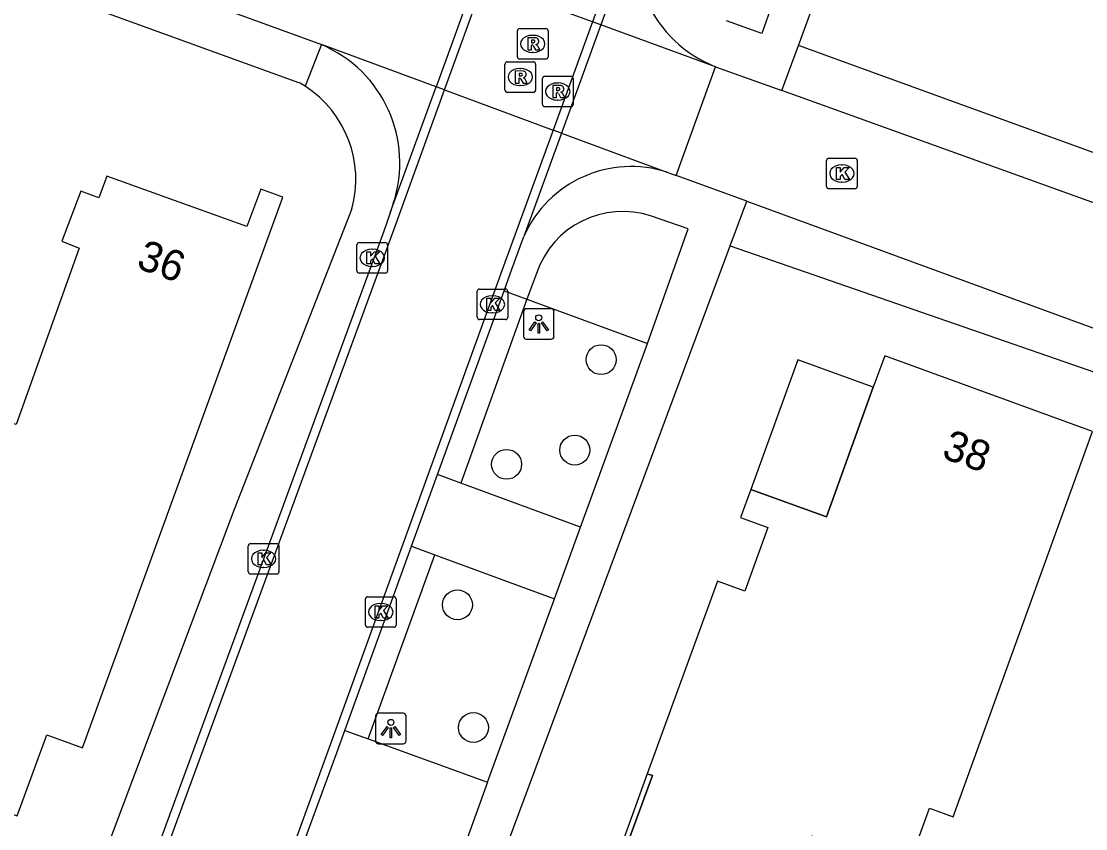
# Model space of a CAD drawing. Extents: x 155275 to 156263, y 382654 to 383635.
# Drawn here: x 155952.07 to 155986.87, y 382848.7 to 382875.11 of the extents above; entities that cross this region are included whole.
import ezdxf

# ---------------------------------------------------------------- set-up
doc = ezdxf.new("R2010")
doc.units = 0
for name, color, linetype in [('IMGEO_Boom', 7, 'Continuous'), ('IMGEO_Groenvoorziening', 7, 'Continuous'), ('IMGEO_Kolk', 7, 'Continuous'), ('IMGEO_Lichtpunt', 7, 'Continuous'), ('IMGEO_Pand', 7, 'Continuous'), ('IMGEO_Pand_nummerreeks', 7, 'Continuous'), ('IMGEO_Pand_overbouw', 7, 'Continuous'), ('IMGEO_Parkeervlak_open', 7, 'Continuous'), ('IMGEO_Rijbaan_lokaal_gesloten', 7, 'Continuous'), ('IMGEO_Rijbaan_lokaal_open', 7, 'Continuous'), ('IMGEO_Rioolput', 7, 'Continuous'), ('IMGEO_Voetpad_open', 7, 'Continuous')]:
    doc.layers.add(name, color=color, linetype=linetype)

msp = doc.modelspace()

# ---------------------------------------------------------------- linework, layer by layer
at = {"layer": 'IMGEO_Boom'}
for centre in [(155971.026, 382864.041), (155970.164, 382861.084), (155967.935, 382860.618), (155966.328, 382856.022), (155966.851, 382852.008)]:
    msp.add_circle(centre, 0.489, dxfattribs=at)
at = {"layer": 'IMGEO_Groenvoorziening'}
msp.add_lwpolyline([(155968.602, 382866.016), (155972.544, 382864.566)], dxfattribs=at)
at = {"layer": 'IMGEO_Kolk'}
for p, q in [((155978.398, 382869.704), (155978.398, 382870.556)), ((155978.473, 382870.63), (155979.325, 382870.63)), ((155978.886, 382870.41), (155978.911, 382870.41)), ((155979.399, 382870.556), (155979.399, 382869.704)), ((155978.909, 382869.85), (155978.884, 382869.85)), ((155979.325, 382869.63), (155978.473, 382869.63)), ((155963.043, 382866.947), (155963.043, 382867.799)), ((155963.118, 382867.873), (155963.97, 382867.873)), ((155963.531, 382867.653), (155963.556, 382867.653)), ((155964.044, 382867.799), (155964.044, 382866.947)), ((155963.97, 382866.873), (155963.118, 382866.873)), ((155963.554, 382867.093), (155963.529, 382867.093)), ((155966.972, 382865.426), (155966.972, 382866.278)), ((155967.047, 382866.352), (155967.899, 382866.352)), ((155967.973, 382866.278), (155967.973, 382865.426)), ((155967.46, 382866.132), (155967.485, 382866.132)), ((155967.483, 382865.572), (155967.458, 382865.572)), ((155967.899, 382865.352), (155967.047, 382865.352)), ((155959.492, 382857.099), (155959.492, 382857.951)), ((155959.567, 382858.025), (155960.419, 382858.025)), ((155959.98, 382857.805), (155960.005, 382857.805)), ((155960.493, 382857.951), (155960.493, 382857.099)), ((155960.003, 382857.245), (155959.978, 382857.245)), ((155960.419, 382857.025), (155959.567, 382857.025)), ((155963.32, 382855.361), (155963.32, 382856.213)), ((155963.395, 382856.287), (155964.247, 382856.287)), ((155963.808, 382856.067), (155963.833, 382856.067)), ((155964.321, 382856.213), (155964.321, 382855.361)), ((155963.831, 382855.507), (155963.806, 382855.507)), ((155964.247, 382855.287), (155963.395, 382855.287))]:
    msp.add_line(p, q, dxfattribs=at)
for points in [[(155978.398, 382869.704), (155978.398, 382870.556)], [(155978.473, 382870.63), (155979.325, 382870.63)], [(155978.719, 382870.33), (155978.842, 382870.33), (155978.842, 382870.179), (155978.972, 382870.33), (155979.136, 382870.33), (155978.99, 382870.179), (155979.143, 382869.93), (155978.991, 382869.93), (155978.906, 382870.094), (155978.842, 382870.027), (155978.842, 382869.93), (155978.719, 382869.93), (155978.719, 382870.33)], [(155979.399, 382870.556), (155979.399, 382869.704)], [(155979.325, 382869.63), (155978.473, 382869.63)], [(155963.043, 382866.947), (155963.043, 382867.799)], [(155963.118, 382867.873), (155963.97, 382867.873)], [(155963.364, 382867.573), (155963.487, 382867.573), (155963.487, 382867.422), (155963.617, 382867.573), (155963.781, 382867.573), (155963.635, 382867.422), (155963.788, 382867.173), (155963.636, 382867.173), (155963.551, 382867.337), (155963.487, 382867.27), (155963.487, 382867.173), (155963.364, 382867.173), (155963.364, 382867.573)], [(155964.044, 382867.799), (155964.044, 382866.947)], [(155963.97, 382866.873), (155963.118, 382866.873)], [(155966.972, 382865.426), (155966.972, 382866.278)], [(155967.047, 382866.352), (155967.899, 382866.352)], [(155967.973, 382866.278), (155967.973, 382865.426)], [(155967.293, 382866.052), (155967.416, 382866.052), (155967.416, 382865.901), (155967.546, 382866.052), (155967.71, 382866.052), (155967.564, 382865.901), (155967.717, 382865.652), (155967.565, 382865.652), (155967.48, 382865.816), (155967.416, 382865.749), (155967.416, 382865.652), (155967.293, 382865.652), (155967.293, 382866.052)], [(155967.899, 382865.352), (155967.047, 382865.352)], [(155959.492, 382857.099), (155959.492, 382857.951)], [(155959.567, 382858.025), (155960.419, 382858.025)], [(155960.493, 382857.951), (155960.493, 382857.099)], [(155959.813, 382857.725), (155959.936, 382857.725), (155959.936, 382857.574), (155960.066, 382857.725), (155960.23, 382857.725), (155960.084, 382857.574), (155960.237, 382857.325), (155960.085, 382857.325), (155960, 382857.489), (155959.936, 382857.422), (155959.936, 382857.325), (155959.813, 382857.325), (155959.813, 382857.725)], [(155960.419, 382857.025), (155959.567, 382857.025)], [(155963.32, 382855.361), (155963.32, 382856.213)], [(155963.395, 382856.287), (155964.247, 382856.287)], [(155964.321, 382856.213), (155964.321, 382855.361)], [(155963.641, 382855.987), (155963.764, 382855.987), (155963.764, 382855.836), (155963.894, 382855.987), (155964.058, 382855.987), (155963.912, 382855.836), (155964.065, 382855.587), (155963.913, 382855.587), (155963.828, 382855.751), (155963.764, 382855.684), (155963.764, 382855.587), (155963.641, 382855.587), (155963.641, 382855.987)], [(155964.247, 382855.287), (155963.395, 382855.287)]]:
    msp.add_lwpolyline(points, dxfattribs=at)
for centre, start, end in [((155978.475, 382870.554), 91.552, 178.448), ((155978.475, 382870.554), 91.552, 178.448), ((155979.323, 382870.554), 1.552, 88.448), ((155979.323, 382870.554), 1.552, 88.448), ((155978.475, 382869.706), 181.552, 268.448), ((155978.475, 382869.706), 181.552, 268.448), ((155979.323, 382869.706), 271.552, 358.448), ((155979.323, 382869.706), 271.552, 358.448), ((155963.12, 382867.797), 91.552, 178.448), ((155963.12, 382867.797), 91.552, 178.448), ((155963.968, 382867.797), 1.552, 88.448), ((155963.968, 382867.797), 1.552, 88.448), ((155963.12, 382866.949), 181.552, 268.448), ((155963.12, 382866.949), 181.552, 268.448), ((155963.968, 382866.949), 271.552, 358.448), ((155963.968, 382866.949), 271.552, 358.448), ((155967.049, 382866.276), 91.552, 178.448), ((155967.049, 382866.276), 91.552, 178.448), ((155967.897, 382866.276), 1.552, 88.448), ((155967.897, 382866.276), 1.552, 88.448), ((155967.049, 382865.428), 181.552, 268.448), ((155967.049, 382865.428), 181.552, 268.448), ((155967.897, 382865.428), 271.552, 358.448), ((155967.897, 382865.428), 271.552, 358.448), ((155959.569, 382857.949), 91.552, 178.448), ((155959.569, 382857.949), 91.552, 178.448), ((155960.417, 382857.949), 1.552, 88.448), ((155960.417, 382857.949), 1.552, 88.448), ((155959.569, 382857.101), 181.552, 268.448), ((155959.569, 382857.101), 181.552, 268.448), ((155960.417, 382857.101), 271.552, 358.448), ((155960.417, 382857.101), 271.552, 358.448), ((155963.397, 382856.211), 91.552, 178.448), ((155963.397, 382856.211), 91.552, 178.448), ((155964.245, 382856.211), 1.552, 88.448), ((155964.245, 382856.211), 1.552, 88.448), ((155963.397, 382855.363), 181.552, 268.448), ((155963.397, 382855.363), 181.552, 268.448), ((155964.245, 382855.363), 271.552, 358.448), ((155964.245, 382855.363), 271.552, 358.448)]:
    msp.add_arc(centre, 0.0765, start, end, dxfattribs=at)
for centre, major_axis, ratio, start_param, end_param in [((155978.885, 382870.13), (-0.387, 0.002), 0.722429, 4.712389, 7.853982), ((155978.91, 382870.13), (-0.39, 0.002), 0.717154, 1.570796, 4.712389), ((155963.53, 382867.373), (-0.387, 0.002), 0.722429, 4.712389, 7.853982), ((155963.555, 382867.373), (-0.39, 0.002), 0.717154, 1.570796, 4.712389), ((155967.459, 382865.852), (-0.387, 0.002), 0.722429, 4.712389, 7.853982), ((155967.484, 382865.852), (-0.39, 0.002), 0.717154, 1.570796, 4.712389), ((155959.979, 382857.525), (-0.387, 0.002), 0.722429, 4.712389, 7.853982), ((155960.004, 382857.525), (-0.39, 0.002), 0.717154, 1.570796, 4.712389), ((155963.807, 382855.787), (-0.387, 0.002), 0.722429, 4.712389, 7.853982), ((155963.832, 382855.787), (-0.39, 0.002), 0.717154, 1.570796, 4.712389)]:
    msp.add_ellipse(centre, major_axis=major_axis, ratio=ratio, start_param=start_param, end_param=end_param, dxfattribs=at)
at = {"layer": 'IMGEO_Lichtpunt'}
for p, q in [((155968.489, 382865.612), (155968.489, 382864.805)), ((155968.489, 382865.612), (155968.489, 382864.805)), ((155969.391, 382865.707), (155968.583, 382865.707)), ((155969.391, 382865.707), (155968.583, 382865.707)), ((155969.485, 382864.805), (155969.485, 382865.612)), ((155969.485, 382864.805), (155969.485, 382865.612)), ((155968.583, 382864.711), (155969.391, 382864.711)), ((155968.583, 382864.711), (155969.391, 382864.711)), ((155963.653, 382852.379), (155963.653, 382851.572)), ((155963.653, 382852.379), (155963.653, 382851.572)), ((155964.555, 382852.474), (155963.747, 382852.474)), ((155964.555, 382852.474), (155963.747, 382852.474)), ((155964.649, 382851.572), (155964.649, 382852.379)), ((155964.649, 382851.572), (155964.649, 382852.379)), ((155963.747, 382851.478), (155964.555, 382851.478)), ((155963.747, 382851.478), (155964.555, 382851.478))]:
    msp.add_line(p, q, dxfattribs=at)
for points in [[(155968.863, 382865.276), (155968.902, 382865.248), (155968.714, 382864.986), (155968.676, 382865.013), (155968.863, 382865.276)], [(155968.965, 382865.228), (155969.012, 382865.228), (155969.012, 382864.906), (155968.965, 382864.906), (155968.965, 382865.228)], [(155969.075, 382865.248), (155969.113, 382865.275), (155969.3, 382865.013), (155969.261, 382864.985), (155969.075, 382865.248)], [(155964.027, 382852.043), (155964.066, 382852.015), (155963.878, 382851.753), (155963.84, 382851.78), (155964.027, 382852.043)], [(155964.129, 382851.995), (155964.176, 382851.995), (155964.176, 382851.673), (155964.129, 382851.673), (155964.129, 382851.995)], [(155964.239, 382852.015), (155964.277, 382852.042), (155964.464, 382851.78), (155964.425, 382851.752), (155964.239, 382852.015)]]:
    msp.add_lwpolyline(points, dxfattribs=at)
for centre in [(155968.988, 382865.41), (155964.152, 382852.177)]:
    msp.add_circle(centre, 0.0994, dxfattribs=at)
for centre, start, end in [((155968.583, 382865.612), 90, 180), ((155968.583, 382865.612), 90, 180), ((155969.391, 382865.612), 0, 90), ((155969.391, 382865.612), 0, 90), ((155968.583, 382864.805), 180, 270), ((155968.583, 382864.805), 180, 270), ((155969.391, 382864.805), 270, 0), ((155969.391, 382864.805), 270, 360), ((155963.747, 382852.379), 90, 180), ((155963.747, 382852.379), 90, 180), ((155964.555, 382852.379), 0, 90), ((155964.555, 382852.379), 0, 90), ((155963.747, 382851.572), 180, 270), ((155963.747, 382851.572), 180, 270), ((155964.555, 382851.572), 270, 0), ((155964.555, 382851.572), 270, 360)]:
    msp.add_arc(centre, 0.0946, start, end, dxfattribs=at)
at = {"layer": 'IMGEO_Pand'}
for points in [[(155960.615, 382869.359), (155959.896, 382869.617), (155959.447, 382868.397), (155954.863, 382870.042), (155954.61, 382869.334), (155954.019, 382869.55), (155953.391, 382867.922), (155953.964, 382867.686), (155951.902, 382861.924), (155951.304, 382862.133), (155949.248, 382862.887), (155948.995, 382862.202), (155945.669, 382863.398), (155944.755, 382860.959), (155944.638, 382861.01), (155941.666, 382852.832), (155941.995, 382852.714), (155942.44, 382853.904), (155946.456, 382852.459), (155946.026, 382851.264), (155951.937, 382849.119), (155952.902, 382851.767), (155954.069, 382851.347), (155960.615, 382869.359)], [(155987.091, 382861.696), (155980.304, 382864.165), (155979.92, 382863.141), (155978.396, 382858.899), (155975.919, 382859.792), (155975.584, 382858.88), (155976.476, 382858.552), (155975.721, 382856.471), (155974.831, 382856.791), (155972.532, 382850.498), (155972.701, 382850.436), (155971.664, 382847.599), (155976.905, 382845.683), (155977.918, 382848.454), (155978.087, 382848.392), (155981.017, 382847.321), (155981.766, 382849.369), (155982.537, 382849.087), (155987.091, 382861.696)]]:
    msp.add_lwpolyline(points, dxfattribs=at)
at = {"layer": 'IMGEO_Pand_overbouw'}
for points in [[(155975.919, 382859.792), (155978.396, 382858.899), (155979.92, 382863.141), (155977.461, 382864.037)], [(155978.087, 382848.392), (155977.918, 382848.454), (155976.905, 382845.683), (155971.664, 382847.599), (155972.701, 382850.436), (155972.532, 382850.498), (155971.001, 382846.267), (155976.573, 382844.25)]]:
    msp.add_lwpolyline(points, close=True, dxfattribs=at)
at = {"layer": 'IMGEO_Parkeervlak_open'}
for points in [[(155970.354, 382858.566), (155966.44, 382860.003)], [(155965.589, 382857.657), (155969.5, 382856.22)], [(155963.409, 382851.638), (155967.312, 382850.22)]]:
    msp.add_lwpolyline(points, dxfattribs=at)
at = {"layer": 'IMGEO_Rijbaan_lokaal_gesloten'}
for points in [[(155994.401, 382940.096), (155992.82, 382935.75), (155984.021, 382911.618), (155973.447, 382882.532), (155970.743, 382875.09)], [(155972.405, 382878.81), (155971.015, 382874.99)], [(155966.906, 382876.487), (155965.631, 382872.963)], [(155965.905, 382872.862), (155967.181, 382876.387)], [(155970.743, 382875.09), (155969.457, 382871.551)], [(155971.015, 382874.99), (155969.727, 382871.451)], [(155971.015, 382874.99), (155970.743, 382875.09)], [(155969.457, 382871.551), (155967.837, 382867.094), (155962.122, 382851.322), (155958.59, 382841.612), (155954.959, 382842.941), (155959.506, 382855.342), (155964.283, 382868.38), (155965.905, 382872.862)], [(155964.126, 382868.839), (155965.631, 382872.963)], [(155965.905, 382872.862), (155965.631, 382872.963)], [(155969.727, 382871.451), (155968.496, 382868.068)], [(155969.727, 382871.451), (155969.457, 382871.551)], [(155964.126, 382868.839), (155963.908, 382868.207), (155955.606, 382845.573), (155954.586, 382842.763), (155958.768, 382841.242), (155960.06, 382844.842), (155960.952, 382847.272)], [(155967.851, 382866.292), (155968.107, 382866.999), (155968.496, 382868.068)], [(155965.678, 382860.283), (155967.851, 382866.292)], [(155964.829, 382857.936), (155965.678, 382860.283)], [(155962.651, 382851.913), (155964.829, 382857.936)], [(155960.952, 382847.272), (155962.4, 382851.219), (155962.651, 382851.913)]]:
    msp.add_lwpolyline(points, dxfattribs=at)
at = {"layer": 'IMGEO_Rijbaan_lokaal_open'}
for points in [[(155879.327, 382904.418), (155961.883, 382874.346)], [(155970.743, 382875.09), (155967.181, 382876.387)], [(155974.767, 382873.624), (155971.015, 382874.99)], [(155965.631, 382872.963), (155961.883, 382874.346)], [(155973.477, 382870.067), (155974.767, 382873.624)], [(155974.767, 382873.624), (155976.929, 382872.845)], [(155965.905, 382872.862), (155969.457, 382871.551)], [(155975.784, 382869.222), (156014.059, 382855.205), (156015.411, 382858.977), (155976.929, 382872.845)], [(155969.727, 382871.451), (155973.204, 382870.168)], [(155973.204, 382870.168), (155973.477, 382870.067)], [(155975.784, 382869.222), (155973.477, 382870.067)], [(155964.231, 382869.144), (155964.126, 382868.839)]]:
    msp.add_lwpolyline(points, dxfattribs=at)
for centre, radius, start, end in [((155976.248, 382877.429), 4.083, 160.2394, 248.7351), ((155960.231, 382870.47), 4.214, 341.6633, 66.9222), ((155972.011, 382866.514), 3.844, 71.9243, 156.1542)]:
    msp.add_arc(centre, radius, start, end, dxfattribs=at)
at = {"layer": 'IMGEO_Rioolput'}
for p, q in [((155968.364, 382874.87), (155969.216, 382874.87)), ((155968.289, 382873.944), (155968.289, 382874.796)), ((155968.777, 382874.65), (155968.802, 382874.65)), ((155969.29, 382874.796), (155969.29, 382873.944)), ((155969.216, 382873.87), (155968.364, 382873.87)), ((155968.8, 382874.09), (155968.775, 382874.09)), ((155967.883, 382872.859), (155967.883, 382873.711)), ((155967.958, 382873.785), (155968.81, 382873.785)), ((155968.371, 382873.565), (155968.396, 382873.565)), ((155968.884, 382873.711), (155968.884, 382872.859)), ((155969.108, 382872.385), (155969.108, 382873.237)), ((155969.183, 382873.311), (155970.035, 382873.311)), ((155970.109, 382873.237), (155970.109, 382872.385)), ((155968.81, 382872.785), (155967.958, 382872.785)), ((155968.394, 382873.005), (155968.369, 382873.005)), ((155969.596, 382873.091), (155969.621, 382873.091)), ((155969.619, 382872.531), (155969.594, 382872.531)), ((155970.035, 382872.311), (155969.183, 382872.311))]:
    msp.add_line(p, q, dxfattribs=at)
for points in [[(155968.364, 382874.87), (155969.216, 382874.87)], [(155968.289, 382873.944), (155968.289, 382874.796)], [(155968.878, 382874.568), (155968.626, 382874.57), (155968.626, 382874.17)], [(155969.29, 382874.796), (155969.29, 382873.944)], [(155968.626, 382874.17), (155968.75, 382874.17), (155968.75, 382874.332), (155968.761, 382874.332)], [(155968.804, 382874.489), (155968.75, 382874.489), (155968.75, 382874.408)], [(155968.75, 382874.408), (155968.802, 382874.408)], [(155968.808, 382874.303), (155968.879, 382874.17), (155969.019, 382874.17), (155968.954, 382874.296)], [(155969.216, 382873.87), (155968.364, 382873.87)], [(155967.883, 382872.859), (155967.883, 382873.711)], [(155967.958, 382873.785), (155968.81, 382873.785)], [(155968.472, 382873.483), (155968.22, 382873.485), (155968.22, 382873.085)], [(155968.884, 382873.711), (155968.884, 382872.859)], [(155968.22, 382873.085), (155968.344, 382873.085), (155968.344, 382873.247), (155968.355, 382873.247)], [(155968.398, 382873.404), (155968.344, 382873.404), (155968.344, 382873.323)], [(155968.344, 382873.323), (155968.396, 382873.323)], [(155968.402, 382873.218), (155968.473, 382873.085), (155968.613, 382873.085), (155968.548, 382873.211)], [(155969.108, 382872.385), (155969.108, 382873.237)], [(155969.183, 382873.311), (155970.035, 382873.311)], [(155970.109, 382873.237), (155970.109, 382872.385)], [(155968.81, 382872.785), (155967.958, 382872.785)], [(155969.697, 382873.009), (155969.445, 382873.011), (155969.445, 382872.611)], [(155969.445, 382872.611), (155969.569, 382872.611), (155969.569, 382872.773), (155969.58, 382872.773)], [(155969.623, 382872.93), (155969.569, 382872.93), (155969.569, 382872.849)], [(155969.569, 382872.849), (155969.621, 382872.849)], [(155969.627, 382872.744), (155969.698, 382872.611), (155969.838, 382872.611), (155969.773, 382872.737)], [(155970.035, 382872.311), (155969.183, 382872.311)]]:
    msp.add_lwpolyline(points, dxfattribs=at)
for centre, radius, start, end in [((155968.366, 382874.794), 0.0765, 91.552, 178.448), ((155968.366, 382874.794), 0.0765, 91.552, 178.448), ((155969.214, 382874.794), 0.0765, 1.552, 88.448), ((155969.214, 382874.794), 0.0765, 1.552, 88.448), ((155968.877, 382874.458), 0.109, 350.3612, 89.416), ((155968.76, 382874.279), 0.0533, 26.0293, 88.6989), ((155968.786, 382874.597), 0.19, 274.7715, 282.9687), ((155968.81, 382874.393), 0.0964, 77.0061, 93.1865), ((155968.824, 382874.45), 0.0378, 276.6634, 79.6772), ((155968.875, 382874.458), 0.112, 277.5842, 350.9817), ((155968.859, 382874.243), 0.108, 29.5134, 73.7905), ((155968.366, 382873.946), 0.0765, 181.552, 268.448), ((155968.366, 382873.946), 0.0765, 181.552, 268.448), ((155969.214, 382873.946), 0.0765, 271.552, 358.448), ((155969.214, 382873.946), 0.0765, 271.552, 358.448), ((155967.96, 382873.709), 0.0765, 91.552, 178.448), ((155967.96, 382873.709), 0.0765, 91.552, 178.448), ((155968.471, 382873.373), 0.109, 350.3612, 89.416), ((155968.808, 382873.709), 0.0765, 1.552, 88.448), ((155968.808, 382873.709), 0.0765, 1.552, 88.448), ((155968.354, 382873.194), 0.0533, 26.0293, 88.6989), ((155968.38, 382873.512), 0.19, 274.7715, 282.9687), ((155968.404, 382873.308), 0.0964, 77.0061, 93.1865), ((155968.418, 382873.365), 0.0378, 276.6634, 79.6772), ((155968.469, 382873.373), 0.112, 277.5842, 350.9817), ((155968.453, 382873.158), 0.108, 29.5134, 73.7905), ((155969.185, 382873.235), 0.0765, 91.552, 178.448), ((155969.185, 382873.235), 0.0765, 91.552, 178.448), ((155970.033, 382873.235), 0.0765, 1.552, 88.448), ((155970.033, 382873.235), 0.0765, 1.552, 88.448), ((155967.96, 382872.861), 0.0765, 181.552, 268.448), ((155967.96, 382872.861), 0.0765, 181.552, 268.448), ((155968.808, 382872.861), 0.0765, 271.552, 358.448), ((155968.808, 382872.861), 0.0765, 271.552, 358.448), ((155969.579, 382872.72), 0.0533, 26.0293, 88.6989), ((155969.605, 382873.038), 0.19, 274.7715, 282.9687), ((155969.629, 382872.834), 0.0964, 77.0061, 93.1865), ((155969.643, 382872.891), 0.0378, 276.6634, 79.6772), ((155969.696, 382872.899), 0.109, 350.3612, 89.416), ((155969.694, 382872.899), 0.112, 277.5842, 350.9817), ((155969.678, 382872.684), 0.108, 29.5134, 73.7905), ((155969.185, 382872.387), 0.0765, 181.552, 268.448), ((155969.185, 382872.387), 0.0765, 181.552, 268.448), ((155970.033, 382872.387), 0.0765, 271.552, 358.448), ((155970.033, 382872.387), 0.0765, 271.552, 358.448)]:
    msp.add_arc(centre, radius, start, end, dxfattribs=at)
for centre, major_axis, ratio, start_param, end_param in [((155968.776, 382874.37), (-0.387, 0.002), 0.722429, 4.712389, 7.853982), ((155968.801, 382874.37), (-0.39, 0.002), 0.717154, 1.570796, 4.712389), ((155968.37, 382873.285), (-0.387, 0.002), 0.722429, 4.712389, 7.853982), ((155968.395, 382873.285), (-0.39, 0.002), 0.717154, 1.570796, 4.712389), ((155969.595, 382872.811), (-0.387, 0.002), 0.722429, 4.712389, 7.853982), ((155969.62, 382872.811), (-0.39, 0.002), 0.717154, 1.570796, 4.712389)]:
    msp.add_ellipse(centre, major_axis=major_axis, ratio=ratio, start_param=start_param, end_param=end_param, dxfattribs=at)
at = {"layer": 'IMGEO_Voetpad_open'}
for points in [[(155879.75, 382902.636), (155961.133, 382873.112)], [(155977.474, 382874.314), (155985.513, 382896.209), (155986.733, 382899.275)], [(155978.68, 382881.361), (155977.473, 382878.089), (155976.958, 382876.636), (155976.275, 382874.707), (155975.121, 382875.129)], [(155961.883, 382874.346), (155961.349, 382872.983)], [(155975.249, 382867.763), (155989.671, 382862.757), (155989.659, 382862.664), (156014.672, 382853.55), (156014.804, 382853.502), (156017.047, 382859.976), (156011.194, 382862.059), (155977.474, 382874.314)], [(155976.929, 382872.845), (155977.474, 382874.314)], [(155962.877, 382868.971), (155959.029, 382859.144), (155953.058, 382843.257)], [(155975.249, 382867.763), (155975.784, 382869.222)], [(155972.544, 382864.566), (155973.868, 382868.317), (155972.67, 382868.739)], [(155964.586, 382839.123), (155975.249, 382867.763)], [(155968.911, 382866.861), (155968.602, 382866.016)], [(155967.851, 382866.292), (155968.602, 382866.016)], [(155968.602, 382866.016), (155966.44, 382860.003)], [(155970.354, 382858.566), (155972.544, 382864.566)], [(155966.44, 382860.003), (155965.678, 382860.283)], [(155969.5, 382856.22), (155970.354, 382858.566)], [(155964.829, 382857.936), (155965.589, 382857.657)], [(155963.409, 382851.638), (155965.589, 382857.657)], [(155967.312, 382850.22), (155969.5, 382856.22)], [(155962.651, 382851.913), (155963.409, 382851.638)], [(155967.312, 382850.22), (155965.636, 382845.562)]]:
    msp.add_lwpolyline(points, dxfattribs=at)
for centre, radius, start, end in [((155958.988, 382869.276), 4.395, 57.5133, 60.7935), ((155959.381, 382869.936), 3.627, 344.5659, 57.1335), ((155971.736, 382865.907), 2.982, 71.7575, 161.336)]:
    msp.add_arc(centre, radius, start, end, dxfattribs=at)

# ---------------------------------------------------------------- texts
at = {"layer": 'IMGEO_Pand_nummerreeks'}
for s, rotation, p in [('36', 340.2591, (155955.795, 382867.051)), ('38', 340.0094, (155982.122, 382860.843))]:
    msp.add_text(s, height=1, rotation=rotation, dxfattribs=at).set_placement(p)

doc.saveas('drawing.dxf')
